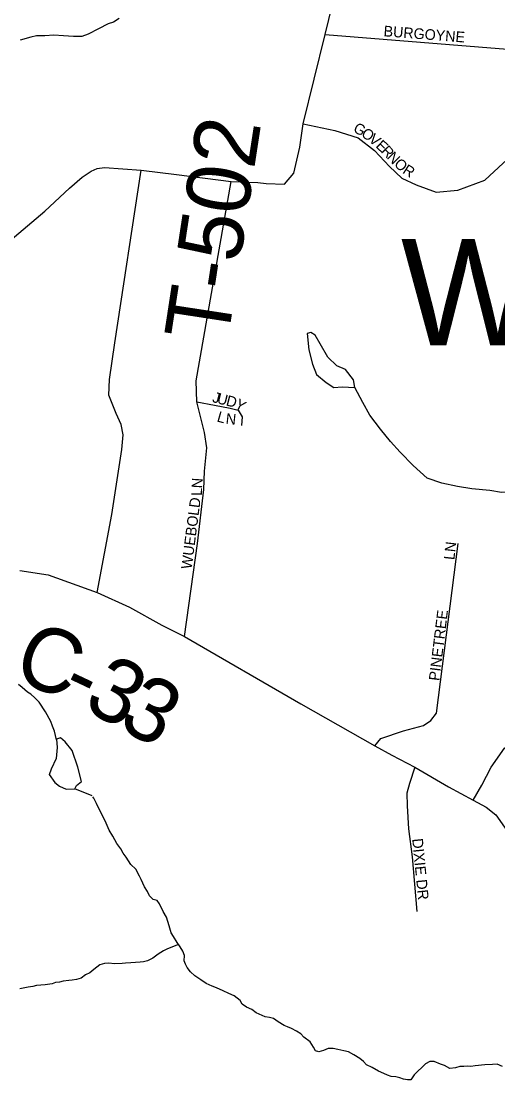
# Model space of a CAD drawing. Extents: x 1310247 to 1664935, y 235267 to 584339.
# Drawn here: x 1466447 to 1468683, y 397131 to 402098 of the extents above; entities that cross this region are included whole.
import ezdxf

# ---------------------------------------------------------------- set-up
doc = ezdxf.new("R2010")
doc.units = 0
for name, color, linetype in [('GM_X_County_Road', 7, 'Continuous'), ('GM_X_County_Road_Text', 7, 'Continuous'), ('GM_X_Minor_Lake', 7, 'Continuous'), ('GM_X_Minor_Lake_Text', 7, 'Continuous'), ('GM_X_Minor_River', 7, 'Continuous'), ('GM_X_Township_Road', 7, 'Continuous'), ('GM_X_Township_Road_Text', 7, 'Continuous'), ('GM_X_Township_Subdivision', 7, 'Continuous'), ('GM_X_Township_Subdivision_Text', 7, 'Continuous')]:
    doc.layers.add(name, color=color, linetype=linetype)

msp = doc.modelspace()

# ---------------------------------------------------------------- linework, layer by layer
at = {"layer": 'GM_X_County_Road'}
for points in [[(1465887.8, 400639.8), (1466557.9, 401205.8), (1466673.9, 401313.6), (1466732.5, 401365.8), (1466775.6, 401394.7), (1466802.8, 401405.9), (1466837.7, 401411.9), (1467010.2, 401398.1), (1467174.9, 401379.2), (1467431.7, 401345.4), (1467556.8, 401340.5), (1467596.7, 401335.7), (1467681.5, 401332.9), (1467725.6, 401384.9), (1467754.2, 401507), (1467769.8, 401616.1), (1467873.4, 402035.6), (1467923.1, 402242.4), (1467988, 402554.4)], [(1466440.2, 399520.6), (1466573, 399500.3), (1466803.5, 399417.6), (1466955.2, 399348.6), (1467106.8, 399263.9), (1467213.2, 399210.8), (1467759.1, 398894.8), (1468105.9, 398698.1), (1468185.4, 398654.4), (1468293.5, 398597), (1468452, 398505.2), (1468566.7, 398442.1), (1468628.4, 398409.2), (1468672.9, 398373.3), (1468724.5, 398300.2)]]:
    msp.add_lwpolyline(points, dxfattribs=at)
at = {"layer": 'GM_X_Minor_Lake'}
for points in [[(1468011.4, 400378.4), (1468006.1, 400414.6), (1467969, 400463.5), (1467927.2, 400480.4), (1467885.9, 400521.4), (1467849.1, 400584.3), (1467825.8, 400624.9), (1467806, 400637.4), (1467787.9, 400631.7), (1467796.4, 400555.3), (1467813.1, 400488.7), (1467832.2, 400440.2)], [(1467832.2, 400440.2), (1467877.6, 400403.1), (1467913.2, 400378.3), (1467953.3, 400381.5), (1468011.4, 400378.4)], [(1466698.6, 398496.3), (1466707, 398512.2), (1466729.4, 398529.8), (1466712.7, 398598.4), (1466686.1, 398675.2), (1466652.9, 398716), (1466631.2, 398734.5), (1466613, 398728.8), (1466616.3, 398690.6), (1466611.2, 398638.6), (1466588.2, 398588.9), (1466577.6, 398561)], [(1466578.5, 398563.4), (1466605, 398526.3), (1466626.7, 398507.8), (1466658.5, 398495.1), (1466698.6, 398496.3)]]:
    msp.add_lwpolyline(points, dxfattribs=at)
at = {"layer": 'GM_X_Minor_River'}
for points in [[(1466907.2, 402110.5), (1466880.8, 402092.9), (1466854.6, 402085.3), (1466810.1, 402062), (1466761.5, 402036.8), (1466731.1, 402025.2), (1466693, 402025.9), (1466644.9, 402028.8), (1466600.8, 402031.5), (1466558.6, 402028.3), (1466518.4, 402029), (1466492.2, 402023.4), (1466441.8, 402008.2)], [(1469302.3, 399797.1), (1469285.2, 399798.9), (1469247.3, 399809.7), (1469181.8, 399843.1), (1469102, 399864.8), (1469014, 399874.5), (1468960, 399881.7), (1468898, 399888.9), (1468845.9, 399892), (1468763.6, 399887.6), (1468699.4, 399886.9), (1468645.5, 399896), (1468561.4, 399903.7), (1468493.5, 399915.1), (1468419.6, 399930.7), (1468351.9, 399954.1), (1468284.9, 400013.6), (1468223.9, 400075.1), (1468178.8, 400126.1), (1468131.8, 400183.3), (1468083, 400248.5), (1468050.1, 400309.4), (1468011.4, 400378.4)], [(1466613.3, 398725.1), (1466603.4, 398766.1), (1466593.7, 398790.4), (1466586.1, 398812.6), (1466560.8, 398857.3), (1466531.4, 398902), (1466511.7, 398922.4), (1466491.9, 398940.8), (1466476, 398949.1), (1466452.3, 398971.6), (1466434.4, 398986)], [(1466779.5, 398463), (1466698.6, 398496.3)], [(1467342.6, 397570.6), (1467314.7, 397583.2), (1467288.9, 397599.7), (1467261.1, 397618.2), (1467241.3, 397636.6), (1467225.6, 397657), (1467217.8, 397673.2), (1467212.1, 397689.4), (1467212.5, 397713.5), (1467204.8, 397733.6), (1467193.1, 397753.9), (1467179.4, 397774.3), (1467161.8, 397802.7), (1467150.1, 397821), (1467140.6, 397853.2), (1467129.2, 397893.6), (1467113.6, 397920), (1467096.1, 397956.4), (1467084.4, 397972.7), (1467066.4, 397977), (1467048.6, 397993.4), (1467038.9, 398013.6), (1467025.2, 398036), (1467009.7, 398070.4), (1467002, 398086.6), (1466984.5, 398119), (1466960.8, 398141.5), (1466939.3, 398176), (1466925.5, 398194.3), (1466913.8, 398214.6), (1466896.2, 398239), (1466886.4, 398257.3), (1466876.7, 398273.5), (1466859.1, 398301.9), (1466845.6, 398334.3), (1466801, 398427.4), (1466787.3, 398451.8), (1466782.7, 398459.1)], [(1467185.2, 397765.7), (1467132.7, 397745), (1467114.5, 397735.2), (1467090.2, 397719.6), (1467063.8, 397702), (1467039.4, 397688.4), (1467021.3, 397684.7), (1467005.2, 397683), (1466961, 397679.7), (1466936.9, 397678.1), (1466920.8, 397676.4), (1466884.6, 397675), (1466858.6, 397677.5), (1466838.5, 397675.8), (1466816.3, 397670.2), (1466787.8, 397648.6), (1466769.5, 397632.9), (1466749.3, 397623.2), (1466728.9, 397607.5), (1466706.8, 397601.9), (1466686.6, 397598.2), (1466670.6, 397596.5), (1466644.4, 397592.9), (1466626.3, 397589.2), (1466608.2, 397587.5), (1466592, 397581.8), (1466559.8, 397576.3), (1466519.6, 397573), (1466501.5, 397569.3), (1466479.3, 397565.7), (1466441.1, 397558.3)], [(1468705.2, 397193.3), (1468679.3, 397203.8), (1468657.2, 397202.2), (1468621.1, 397200.8), (1468576.8, 397195.6), (1468556.7, 397193.9), (1468540.7, 397194.2), (1468522.6, 397192.5), (1468504.5, 397192.8), (1468484.3, 397187.2), (1468458.2, 397183.6), (1468432.3, 397198.1), (1468414.4, 397204.5), (1468384.5, 397217), (1468364.4, 397217.4), (1468344.1, 397205.7), (1468291.1, 397154.4), (1468274.6, 397130.6), (1468258.6, 397130.9), (1468240.5, 397133.2), (1468222.6, 397139.6), (1468204.6, 397143.9), (1468182.5, 397146.3), (1468164.6, 397152.6), (1468148.7, 397161), (1468122.7, 397171.4), (1468092.9, 397188), (1468067, 397200.5), (1468053.2, 397216.8), (1468035.4, 397231.2), (1468007.6, 397247.7), (1467981.7, 397262.2), (1467959.7, 397266.6), (1467931.7, 397273.2), (1467909.7, 397277.6), (1467887.7, 397278), (1467865.4, 397268.3), (1467843.2, 397262.7), (1467827.3, 397267), (1467817.5, 397283.2), (1467801.9, 397309.6), (1467772.1, 397330.2), (1467758.3, 397346.5), (1467738.5, 397358.9), (1467714.6, 397371.3), (1467696.7, 397379.7), (1467680.7, 397386), (1467652.9, 397402.5), (1467631.1, 397419), (1467611.1, 397423.3), (1467591.1, 397425.7), (1467549.2, 397444.5), (1467529.4, 397460.9), (1467503.5, 397471.4), (1467483.7, 397485.8), (1467473.9, 397502.1), (1467446.2, 397524.6), (1467420.3, 397535.1), (1467394.4, 397547.6), (1467362.5, 397562.2), (1467342.6, 397570.6)]]:
    msp.add_lwpolyline(points, dxfattribs=at)
at = {"layer": 'GM_X_Township_Road'}
msp.add_lwpolyline([(1466803.5, 399417.6), (1466871.7, 399783.3), (1466919.8, 400087.7), (1466926, 400157.5), (1466916.7, 400205.7), (1466891.8, 400256.9), (1466857.7, 400342.3), (1466860.8, 400416.9), (1466885.6, 400589.2), (1467010.2, 401398.1)], dxfattribs=at)
at = {"layer": 'GM_X_Township_Subdivision'}
for points in [[(1467873.4, 402035.6), (1469310.7, 401920.2)], [(1467769.8, 401616.1), (1467917.9, 401585), (1468027.1, 401551.2), (1468105, 401491.4), (1468175.2, 401416.1), (1468232.3, 401361.5), (1468299.9, 401330.3), (1468393.3, 401295.2), (1468494.8, 401304.3), (1468622.1, 401351.1), (1468707.9, 401431.6), (1468785.8, 401501.8), (1468926.1, 401629.1), (1469030.1, 401631.7), (1469162.6, 401626.5), (1469321.1, 401610.9), (1469438, 401600.5), (1469523.8, 401556.4), (1469554.9, 401517.4), (1469965.5, 401488.8)], [(1467213.2, 399210.8), (1467273.8, 399646.7), (1467303.3, 399899.8), (1467306.5, 399986.9), (1467317.3, 400095.4), (1467307.2, 400168.4), (1467291.7, 400229.7), (1467270.8, 400311.3), (1467267.8, 400410.6), (1467431.7, 401345.4)], [(1467270.8, 400311.3), (1467353.8, 400296.5), (1467426.8, 400281.7), (1467464.8, 400273.2), (1467484.2, 400242.1), (1467481.2, 400201)], [(1468105.9, 398698.1), (1468134.7, 398732.8), (1468240.5, 398768.4), (1468334.6, 398792.6), (1468368.6, 398817.2), (1468395.1, 398851.7), (1468497.3, 399647.3)], [(1468566.7, 398442.1), (1468608.3, 398513.8), (1468651.3, 398597), (1468714.4, 398687.3), (1468767.5, 398724.6), (1468880.8, 398760.5), (1468982.6, 398779.1), (1469113, 398815), (1469455.7, 398906.7)], [(1468293.5, 398597), (1468268.7, 398520.5), (1468256.6, 398475.1), (1468257.3, 398416), (1468263.3, 398308.6), (1468280.8, 398176.8), (1468302.3, 397920)]]:
    msp.add_lwpolyline(points, dxfattribs=at)

# ---------------------------------------------------------------- texts
at = {"layer": 'GM_X_County_Road_Text'}
for s, rotation, p in [('C', 338.719, (1466396.9, 399014)), ('3', 331.7941, (1466729.1, 398875.9)), ('-', 334.6742, (1466621.3, 398926.8)), ('3', 331.4099, (1466891.5, 398788.8))]:
    msp.add_text(s, height=300, rotation=rotation, dxfattribs=at).set_placement(p)
at = {"layer": 'GM_X_Minor_Lake_Text'}
msp.add_text('Wuerdeman', height=499.99, rotation=359.9996, dxfattribs=at).set_placement((1468228.1, 400576.3))
at = {"layer": 'GM_X_Township_Road_Text'}
msp.add_text('T-502', height=300, rotation=81.2756, dxfattribs=at).set_placement((1467414.1, 400583.6))
at = {"layer": 'GM_X_Township_Subdivision_Text'}
for s, rotation, p in [('BURGOYNE', 355.544, (1468145.4, 402027.2)), ('G', 332.8583, (1468000.9, 401580.5)), ('O', 323.7509, (1468038.2, 401561.6)), ('V', 321.2105, (1468073.3, 401535.9)), ('E', 316.9709, (1468106.8, 401509)), ('R', 313.6087, (1468132, 401485.5)), ('N', 314.2667, (1468159.7, 401456.4)), ('O', 317.534, (1468192.7, 401422.7)), ('R', 327.1234, (1468232.4, 401387.4)), ('J', 345.9638, (1467340.8, 400311.1)), ('U', 345.9585, (1467362.2, 400305.8)), ('D', 345.975, (1467404.9, 400295.1)), ('Y', 330.7756, (1467444.3, 400285.8)), ('L', 344.201, (1467361.9, 400220.5)), ('N', 353.8452, (1467404.6, 400209.2)), ('N', 86.3909, (1467295.4, 399905)), ('WUEBOLD', 82.6714, (1467246.5, 399524.5)), ('L', 88.9892, (1467294.8, 399870.4)), ('LN', 83.6638, (1468478.7, 399568)), ('PINETREE', 82.9838, (1468408.3, 399000.5)), ('DIXIE DR', 275.6174, (1468281, 398261.2))]:
    msp.add_text(s, height=50, rotation=rotation, dxfattribs=at).set_placement(p)

doc.saveas('drawing.dxf')
